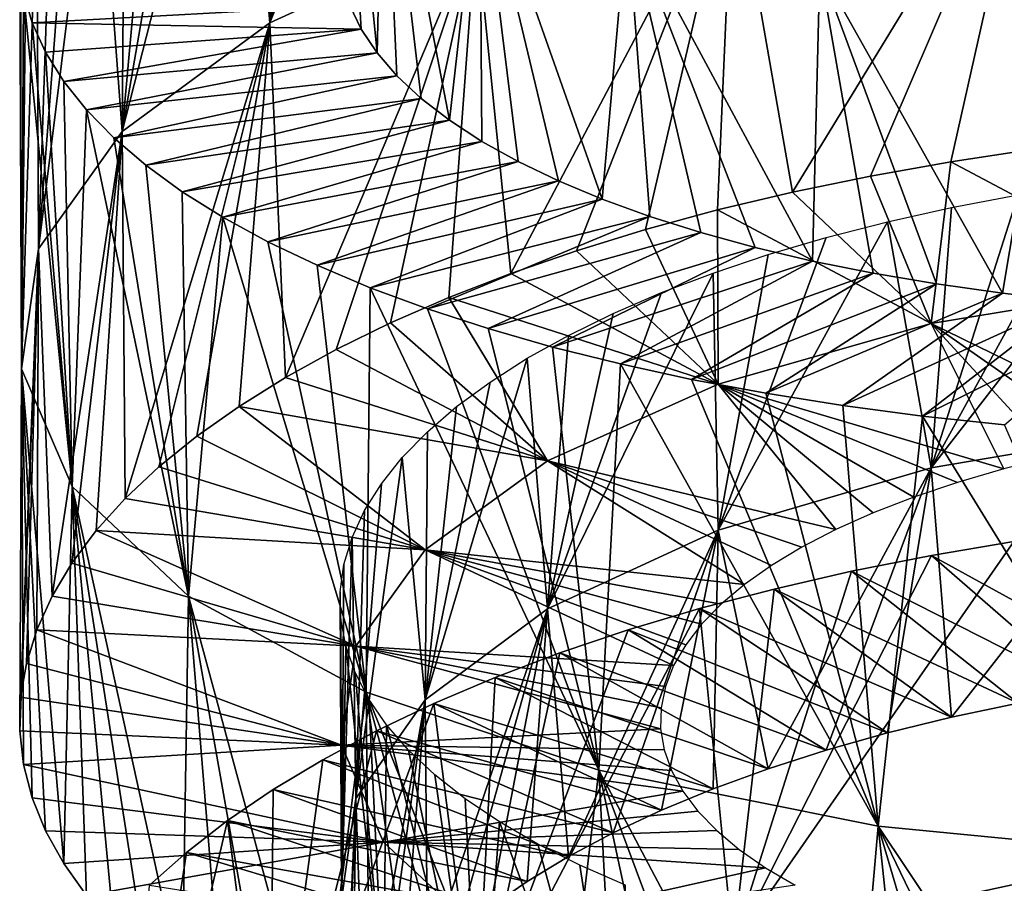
# Model space of a CAD drawing. Header units: millimetres. Extents: x -161 to 161, y -94 to 1149.
# Tile 803 of 1056: x 37.5 to 41.19, y 412.23 to 415.46. Entities that reach past the tile are written whole.
import ezdxf

# ---------------------------------------------------------------- set-up
doc = ezdxf.new("R2010")
doc.units = ezdxf.units.MM
doc.header["$LTSCALE"] = 81.481481
for name, color, linetype in [('68', 7, 'CONTINUOUS'), ('69', 7, 'CONTINUOUS'), ('70', 7, 'CONTINUOUS'), ('81', 7, 'CONTINUOUS')]:
    doc.layers.add(name, color=color, linetype=linetype)

msp = doc.modelspace()

# ---------------------------------------------------------------- linework, layer by layer
at = {"layer": '68', "color": 7, "linetype": 'CONTINUOUS', "true_color": 0xaaaaaa}
for points in [[(40.9881, 414.9316, -14.6325), (41.2987, 414.9782, -14.8002), (41.8424, 414.4783, -13.8544), (40.9881, 414.9316, -14.6325)], [(40.6866, 414.8779, -14.4513), (40.9881, 414.9316, -14.6325), (40.9148, 414.3256, -13.2608), (40.6866, 414.8779, -14.4513)], [(40.9148, 414.3256, -13.2608), (40.9881, 414.9316, -14.6325), (41.8424, 414.4783, -13.8544), (40.9148, 414.3256, -13.2608)], [(40.395, 414.8175, -14.2569), (40.6866, 414.8779, -14.4513), (40.9148, 414.3256, -13.2608), (40.395, 414.8175, -14.2569)], [(40.1139, 414.7506, -14.0499), (40.395, 414.8175, -14.2569), (40.9148, 414.3256, -13.2608), (40.1139, 414.7506, -14.0499)], [(39.844, 414.6774, -13.8304), (40.1139, 414.7506, -14.0499), (40.1168, 414.0987, -12.5206), (39.844, 414.6774, -13.8304)], [(40.1168, 414.0987, -12.5206), (40.1139, 414.7506, -14.0499), (40.9148, 414.3256, -13.2608), (40.1168, 414.0987, -12.5206)], [(39.586, 414.5982, -13.599), (39.844, 414.6774, -13.8304), (40.1168, 414.0987, -12.5206), (39.586, 414.5982, -13.599)], [(39.3405, 414.5133, -13.3561), (39.586, 414.5982, -13.599), (40.1168, 414.0987, -12.5206), (39.3405, 414.5133, -13.3561)], [(39.1083, 414.4229, -13.1023), (39.3405, 414.5133, -13.3561), (40.1168, 414.0987, -12.5206), (39.1083, 414.4229, -13.1023)], [(40.9148, 414.3256, -13.2608), (41.8424, 414.4783, -13.8544), (41.7715, 413.9055, -12.5148), (40.9148, 414.3256, -13.2608)], [(38.8899, 414.3275, -12.8383), (39.1083, 414.4229, -13.1023), (39.4773, 413.8107, -11.6574), (38.8899, 414.3275, -12.8383)], [(39.4773, 413.8107, -11.6574), (39.1083, 414.4229, -13.1023), (40.1168, 414.0987, -12.5206), (39.4773, 413.8107, -11.6574)], [(38.6857, 414.2275, -12.5649), (38.8899, 414.3275, -12.8383), (39.4773, 413.8107, -11.6574), (38.6857, 414.2275, -12.5649)], [(40.1168, 414.0987, -12.5206), (40.9148, 414.3256, -13.2608), (41.187, 413.7811, -12.0019), (40.1168, 414.0987, -12.5206)], [(41.187, 413.7811, -12.0019), (40.9148, 414.3256, -13.2608), (41.3722, 413.8275, -12.1828), (41.187, 413.7811, -12.0019)], [(41.3722, 413.8275, -12.1828), (40.9148, 414.3256, -13.2608), (41.5673, 413.8691, -12.3538), (41.3722, 413.8275, -12.1828)], [(41.5673, 413.8691, -12.3538), (40.9148, 414.3256, -13.2608), (41.7715, 413.9055, -12.5148), (41.5673, 413.8691, -12.3538)], [(38.4963, 414.1232, -12.2826), (38.6857, 414.2275, -12.5649), (39.4773, 413.8107, -11.6574), (38.4963, 414.1232, -12.2826)], [(38.3222, 414.0149, -11.9923), (38.4963, 414.1232, -12.2826), (39.4773, 413.8107, -11.6574), (38.3222, 414.0149, -11.9923)], [(39.4773, 413.8107, -11.6574), (40.1168, 414.0987, -12.5206), (40.5573, 413.5531, -11.1933), (39.4773, 413.8107, -11.6574)], [(40.5573, 413.5531, -11.1933), (40.1168, 414.0987, -12.5206), (40.6971, 413.6157, -11.4069), (40.5573, 413.5531, -11.1933)], [(40.6971, 413.6157, -11.4069), (40.1168, 414.0987, -12.5206), (40.8489, 413.6748, -11.6133), (40.6971, 413.6157, -11.4069)], [(40.8489, 413.6748, -11.6133), (40.1168, 414.0987, -12.5206), (41.0124, 413.7301, -11.8118), (40.8489, 413.6748, -11.6133)], [(41.0124, 413.7301, -11.8118), (40.1168, 414.0987, -12.5206), (41.187, 413.7811, -12.0019), (41.0124, 413.7301, -11.8118)], [(38.1639, 413.9031, -11.6944), (38.3222, 414.0149, -11.9923), (39.0191, 413.4777, -10.7001), (38.1639, 413.9031, -11.6944)], [(39.0191, 413.4777, -10.7001), (38.3222, 414.0149, -11.9923), (39.4773, 413.8107, -11.6574), (39.0191, 413.4777, -10.7001)], [(38.0218, 413.7881, -11.3896), (38.1639, 413.9031, -11.6944), (39.0191, 413.4777, -10.7001), (38.0218, 413.7881, -11.3896)], [(39.0191, 413.4777, -10.7001), (39.4773, 413.8107, -11.6574), (40.2149, 413.3473, -10.5151), (39.0191, 413.4777, -10.7001)], [(40.2149, 413.3473, -10.5151), (39.4773, 413.8107, -11.6574), (40.3158, 413.4186, -10.7468), (40.2149, 413.3473, -10.5151)], [(40.3158, 413.4186, -10.7468), (39.4773, 413.8107, -11.6574), (40.4301, 413.4873, -10.9731), (40.3158, 413.4186, -10.7468)], [(40.4301, 413.4873, -10.9731), (39.4773, 413.8107, -11.6574), (40.5573, 413.5531, -11.1933), (40.4301, 413.4873, -10.9731)], [(37.8963, 413.6702, -11.0787), (38.0218, 413.7881, -11.3896), (39.0191, 413.4777, -10.7001), (37.8963, 413.6702, -11.0787)], [(37.7878, 413.55, -10.7624), (37.8963, 413.6702, -11.0787), (39.0191, 413.4777, -10.7001), (37.7878, 413.55, -10.7624)], [(37.6963, 413.4277, -10.4415), (37.7878, 413.55, -10.7624), (38.7594, 413.1166, -9.6802), (37.6963, 413.4277, -10.4415)], [(38.7594, 413.1166, -9.6802), (37.7878, 413.55, -10.7624), (39.0191, 413.4777, -10.7001), (38.7594, 413.1166, -9.6802)], [(38.7594, 413.1166, -9.6802), (39.0191, 413.4777, -10.7001), (39.9499, 413.0441, -9.5475), (38.7594, 413.1166, -9.6802)], [(39.9499, 413.0441, -9.5475), (39.0191, 413.4777, -10.7001), (39.9951, 413.1219, -9.7943), (39.9499, 413.0441, -9.5475)], [(39.9951, 413.1219, -9.7943), (39.0191, 413.4777, -10.7001), (40.0544, 413.1986, -10.0382), (39.9951, 413.1219, -9.7943)], [(40.0544, 413.1986, -10.0382), (39.0191, 413.4777, -10.7001), (40.1277, 413.2739, -10.2787), (40.0544, 413.1986, -10.0382)], [(40.1277, 413.2739, -10.2787), (39.0191, 413.4777, -10.7001), (40.2149, 413.3473, -10.5151), (40.1277, 413.2739, -10.2787)], [(37.622, 413.3037, -10.1166), (37.6963, 413.4277, -10.4415), (38.7594, 413.1166, -9.6802), (37.622, 413.3037, -10.1166)], [(37.5651, 413.1784, -9.7884), (37.622, 413.3037, -10.1166), (38.7594, 413.1166, -9.6802), (37.5651, 413.1784, -9.7884)], [(37.5258, 413.0523, -9.4576), (37.5651, 413.1784, -9.7884), (38.7066, 412.7456, -8.6324), (37.5258, 413.0523, -9.4576)], [(38.7066, 412.7456, -8.6324), (37.5651, 413.1784, -9.7884), (38.7594, 413.1166, -9.6802), (38.7066, 412.7456, -8.6324)], [(38.7066, 412.7456, -8.6324), (38.7594, 413.1166, -9.6802), (39.9012, 412.807, -8.7957), (38.7066, 412.7456, -8.6324)], [(39.9012, 412.807, -8.7957), (38.7594, 413.1166, -9.6802), (39.9027, 412.8862, -9.0474), (39.9012, 412.807, -8.7957)], [(39.9027, 412.8862, -9.0474), (38.7594, 413.1166, -9.6802), (39.9191, 412.9654, -9.2983), (39.9027, 412.8862, -9.0474)], [(39.9191, 412.9654, -9.2983), (38.7594, 413.1166, -9.6802), (39.9499, 413.0441, -9.5475), (39.9191, 412.9654, -9.2983)], [(37.5043, 412.9257, -9.1253), (37.5258, 413.0523, -9.4576), (38.7066, 412.7456, -8.6324), (37.5043, 412.9257, -9.1253)], [(37.5009, 412.7992, -8.7922), (37.5043, 412.9257, -9.1253), (38.7066, 412.7456, -8.6324), (37.5009, 412.7992, -8.7922)], [(37.5155, 412.6732, -8.4594), (37.5009, 412.7992, -8.7922), (38.7066, 412.7456, -8.6324), (37.5155, 412.6732, -8.4594)], [(39.9144, 412.7283, -8.5443), (38.7066, 412.7456, -8.6324), (39.9012, 412.807, -8.7957), (39.9144, 412.7283, -8.5443)], [(38.8638, 412.383, -7.5917), (37.5155, 412.6732, -8.4594), (38.7066, 412.7456, -8.6324), (38.8638, 412.383, -7.5917)], [(38.8638, 412.383, -7.5917), (38.7066, 412.7456, -8.6324), (39.9844, 412.5739, -8.0461), (38.8638, 412.383, -7.5917)], [(39.9844, 412.5739, -8.0461), (38.7066, 412.7456, -8.6324), (39.9422, 412.6505, -8.2942), (39.9844, 412.5739, -8.0461)], [(39.9422, 412.6505, -8.2942), (38.7066, 412.7456, -8.6324), (39.9144, 412.7283, -8.5443), (39.9422, 412.6505, -8.2942)], [(37.5479, 412.5481, -8.1276), (37.5155, 412.6732, -8.4594), (38.8638, 412.383, -7.5917), (37.5479, 412.5481, -8.1276)], [(40.0408, 412.499, -7.8006), (38.8638, 412.383, -7.5917), (39.9844, 412.5739, -8.0461), (40.0408, 412.499, -7.8006)], [(37.5981, 412.4243, -7.7976), (37.5479, 412.5481, -8.1276), (38.8638, 412.383, -7.5917), (37.5981, 412.4243, -7.7976)], [(40.1112, 412.426, -7.5582), (38.8638, 412.383, -7.5917), (40.0408, 412.499, -7.8006), (40.1112, 412.426, -7.5582)], [(37.6658, 412.3022, -7.47), (37.5981, 412.4243, -7.7976), (38.8638, 412.383, -7.5917), (37.6658, 412.3022, -7.47)], [(40.1956, 412.3551, -7.3194), (38.8638, 412.383, -7.5917), (40.1112, 412.426, -7.5582), (40.1956, 412.3551, -7.3194)], [(37.7509, 412.182, -7.1455), (37.6658, 412.3022, -7.47), (38.8638, 412.383, -7.5917), (37.7509, 412.182, -7.1455)], [(39.2241, 412.0466, -6.5933), (37.7509, 412.182, -7.1455), (38.8638, 412.383, -7.5917), (39.2241, 412.0466, -6.5933)], [(39.2241, 412.0466, -6.5933), (38.8638, 412.383, -7.5917), (40.2938, 412.2868, -7.0849), (39.2241, 412.0466, -6.5933)], [(40.2938, 412.2868, -7.0849), (38.8638, 412.383, -7.5917), (40.1956, 412.3551, -7.3194), (40.2938, 412.2868, -7.0849)], [(40.4056, 412.2214, -6.8554), (39.2241, 412.0466, -6.5933), (40.2938, 412.2868, -7.0849), (40.4056, 412.2214, -6.8554)]]:
    msp.add_3dface(points, dxfattribs=at)
at = {"layer": '69', "color": 7, "linetype": 'CONTINUOUS', "true_color": 0xaaaaaa}
for points in [[(37.5479, 415.4518, -6.7074), (38.7372, 415.5171, -6.8552), (37.5155, 415.5635, -7.0439), (37.5479, 415.4518, -6.7074)], [(38.7801, 415.4275, -6.5607), (38.7372, 415.5171, -6.8552), (37.5479, 415.4518, -6.7074), (38.7801, 415.4275, -6.5607)], [(37.5981, 415.3413, -6.3727), (38.7801, 415.4275, -6.5607), (37.5479, 415.4518, -6.7074), (37.5981, 415.3413, -6.3727)], [(37.6658, 415.2323, -6.0405), (38.7801, 415.4275, -6.5607), (37.5981, 415.3413, -6.3727), (37.6658, 415.2323, -6.0405)], [(38.839, 415.3392, -6.2687), (38.7801, 415.4275, -6.5607), (37.6658, 415.2323, -6.0405), (38.839, 415.3392, -6.2687)], [(37.7509, 415.1253, -5.7114), (38.839, 415.3392, -6.2687), (37.6658, 415.2323, -6.0405), (37.7509, 415.1253, -5.7114)], [(38.9137, 415.2528, -5.9798), (38.839, 415.3392, -6.2687), (37.7509, 415.1253, -5.7114), (38.9137, 415.2528, -5.9798)], [(37.8533, 415.0204, -5.3864), (38.9137, 415.2528, -5.9798), (37.7509, 415.1253, -5.7114), (37.8533, 415.0204, -5.3864)], [(39.0041, 415.1685, -5.6947), (38.9137, 415.2528, -5.9798), (37.8533, 415.0204, -5.3864), (39.0041, 415.1685, -5.6947)], [(37.9727, 414.9182, -5.0661), (39.0041, 415.1685, -5.6947), (37.8533, 415.0204, -5.3864), (37.9727, 414.9182, -5.0661)], [(39.11, 415.0867, -5.4143), (39.0041, 415.1685, -5.6947), (37.9727, 414.9182, -5.0661), (39.11, 415.0867, -5.4143)], [(38.1091, 414.8191, -4.7516), (39.11, 415.0867, -5.4143), (37.9727, 414.9182, -5.0661), (38.1091, 414.8191, -4.7516)], [(39.2313, 415.0077, -5.1392), (39.11, 415.0867, -5.4143), (38.1091, 414.8191, -4.7516), (39.2313, 415.0077, -5.1392)], [(38.2619, 414.7233, -4.4437), (39.2313, 415.0077, -5.1392), (38.1091, 414.8191, -4.7516), (38.2619, 414.7233, -4.4437)], [(39.3675, 414.9319, -4.8702), (39.2313, 415.0077, -5.1392), (38.2619, 414.7233, -4.4437), (39.3675, 414.9319, -4.8702)], [(38.4307, 414.6313, -4.1433), (39.3675, 414.9319, -4.8702), (38.2619, 414.7233, -4.4437), (38.4307, 414.6313, -4.1433)], [(39.5182, 414.8594, -4.608), (39.3675, 414.9319, -4.8702), (38.4307, 414.6313, -4.1433), (39.5182, 414.8594, -4.608)], [(38.6148, 414.5433, -3.851), (39.5182, 414.8594, -4.608), (38.4307, 414.6313, -4.1433), (38.6148, 414.5433, -3.851)], [(39.6827, 414.7908, -4.3533), (39.5182, 414.8594, -4.608), (38.6148, 414.5433, -3.851), (39.6827, 414.7908, -4.3533)], [(38.8139, 414.4596, -3.5674), (39.6827, 414.7908, -4.3533), (38.6148, 414.5433, -3.851), (38.8139, 414.4596, -3.5674)], [(39.8607, 414.7262, -4.1069), (39.6827, 414.7908, -4.3533), (38.8139, 414.4596, -3.5674), (39.8607, 414.7262, -4.1069)], [(39.0275, 414.3806, -3.293), (39.8607, 414.7262, -4.1069), (38.8139, 414.4596, -3.5674), (39.0275, 414.3806, -3.293)], [(40.0516, 414.6659, -3.8694), (39.8607, 414.7262, -4.1069), (39.0275, 414.3806, -3.293), (40.0516, 414.6659, -3.8694)], [(39.2551, 414.3063, -3.0285), (40.0516, 414.6659, -3.8694), (39.0275, 414.3806, -3.293), (39.2551, 414.3063, -3.0285)], [(40.2549, 414.6103, -3.6413), (40.0516, 414.6659, -3.8694), (39.2551, 414.3063, -3.0285), (40.2549, 414.6103, -3.6413)], [(39.4964, 414.2373, -2.7746), (40.2549, 414.6103, -3.6413), (39.2551, 414.3063, -3.0285), (39.4964, 414.2373, -2.7746)], [(40.4701, 414.5595, -3.4234), (40.2549, 414.6103, -3.6413), (39.4964, 414.2373, -2.7746), (40.4701, 414.5595, -3.4234)], [(39.7507, 414.1737, -2.5321), (40.4701, 414.5595, -3.4234), (39.4964, 414.2373, -2.7746), (39.7507, 414.1737, -2.5321)], [(40.6968, 414.5138, -3.2162), (40.4701, 414.5595, -3.4234), (39.7507, 414.1737, -2.5321), (40.6968, 414.5138, -3.2162)], [(40.0173, 414.1159, -2.3016), (40.6968, 414.5138, -3.2162), (39.7507, 414.1737, -2.5321), (40.0173, 414.1159, -2.3016)], [(40.9343, 414.4734, -3.02), (40.6968, 414.5138, -3.2162), (40.0173, 414.1159, -2.3016), (40.9343, 414.4734, -3.02)], [(40.2952, 414.064, -2.0837), (40.9343, 414.4734, -3.02), (40.0173, 414.1159, -2.3016), (40.2952, 414.064, -2.0837)], [(41.1817, 414.4386, -2.8355), (40.9343, 414.4734, -3.02), (40.2952, 414.064, -2.0837), (41.1817, 414.4386, -2.8355)], [(40.5837, 414.0182, -1.8788), (41.1817, 414.4386, -2.8355), (40.2952, 414.064, -2.0837), (40.5837, 414.0182, -1.8788)], [(41.4383, 414.4094, -2.663), (41.1817, 414.4386, -2.8355), (40.5837, 414.0182, -1.8788), (41.4383, 414.4094, -2.663)], [(40.882, 413.9788, -1.6873), (41.4383, 414.4094, -2.663), (40.5837, 414.0182, -1.8788), (40.882, 413.9788, -1.6873)], [(41.7032, 414.386, -2.5032), (41.4383, 414.4094, -2.663), (40.882, 413.9788, -1.6873), (41.7032, 414.386, -2.5032)], [(41.1895, 413.9458, -1.5097), (41.7032, 414.386, -2.5032), (40.882, 413.9788, -1.6873), (41.1895, 413.9458, -1.5097)], [(40.9155, 413.4566, -15.3852), (41.7661, 412.9891, -14.6187), (41.2245, 413.5088, -15.5552), (40.9155, 413.4566, -15.3852)], [(40.6159, 413.3971, -15.2018), (41.499, 412.9495, -14.4666), (40.9155, 413.4566, -15.3852), (40.6159, 413.3971, -15.2018)], [(41.499, 412.9495, -14.4666), (41.7661, 412.9891, -14.6187), (40.9155, 413.4566, -15.3852), (41.499, 412.9495, -14.4666)], [(40.3262, 413.3305, -15.0055), (41.2402, 412.9032, -14.3022), (40.6159, 413.3971, -15.2018), (40.3262, 413.3305, -15.0055)], [(41.2402, 412.9032, -14.3022), (41.499, 412.9495, -14.4666), (40.6159, 413.3971, -15.2018), (41.2402, 412.9032, -14.3022)], [(40.0473, 413.2572, -14.7966), (40.9906, 412.8507, -14.1262), (40.3262, 413.3305, -15.0055), (40.0473, 413.2572, -14.7966)], [(40.9906, 412.8507, -14.1262), (41.2402, 412.9032, -14.3022), (40.3262, 413.3305, -15.0055), (40.9906, 412.8507, -14.1262)], [(39.7797, 413.1774, -14.5755), (40.7508, 412.792, -13.9388), (40.0473, 413.2572, -14.7966), (39.7797, 413.1774, -14.5755)], [(40.7508, 412.792, -13.9388), (40.9906, 412.8507, -14.1262), (40.0473, 413.2572, -14.7966), (40.7508, 412.792, -13.9388)], [(39.5241, 413.0914, -14.3426), (40.5216, 412.7275, -13.7405), (39.7797, 413.1774, -14.5755), (39.5241, 413.0914, -14.3426)], [(40.5216, 412.7275, -13.7405), (40.7508, 412.792, -13.9388), (39.7797, 413.1774, -14.5755), (40.5216, 412.7275, -13.7405)], [(39.2814, 412.9993, -14.0983), (40.3038, 412.6575, -13.5318), (39.5241, 413.0914, -14.3426), (39.2814, 412.9993, -14.0983)], [(40.3038, 412.6575, -13.5318), (40.5216, 412.7275, -13.7405), (39.5241, 413.0914, -14.3426), (40.3038, 412.6575, -13.5318)], [(39.052, 412.9017, -13.8435), (40.098, 412.5822, -13.3132), (39.2814, 412.9993, -14.0983), (39.052, 412.9017, -13.8435)], [(40.098, 412.5822, -13.3132), (40.3038, 412.6575, -13.5318), (39.2814, 412.9993, -14.0983), (40.098, 412.5822, -13.3132)], [(38.8367, 412.7989, -13.5787), (39.9045, 412.502, -13.0853), (39.052, 412.9017, -13.8435), (38.8367, 412.7989, -13.5787)], [(39.9045, 412.502, -13.0853), (40.098, 412.5822, -13.3132), (39.052, 412.9017, -13.8435), (39.9045, 412.502, -13.0853)], [(38.6358, 412.6914, -13.3047), (39.7237, 412.4173, -12.8485), (38.8367, 412.7989, -13.5787), (38.6358, 412.6914, -13.3047)], [(39.7237, 412.4173, -12.8485), (39.9045, 412.502, -13.0853), (38.8367, 412.7989, -13.5787), (39.7237, 412.4173, -12.8485)], [(38.45, 412.5795, -13.0223), (39.556, 412.3282, -12.6032), (38.6358, 412.6914, -13.3047), (38.45, 412.5795, -13.0223)], [(39.556, 412.3282, -12.6032), (39.7237, 412.4173, -12.8485), (38.6358, 412.6914, -13.3047), (39.556, 412.3282, -12.6032)], [(38.2797, 412.4635, -12.7321), (39.4019, 412.2351, -12.35), (38.45, 412.5795, -13.0223), (38.2797, 412.4635, -12.7321)], [(39.4019, 412.2351, -12.35), (39.556, 412.3282, -12.6032), (38.45, 412.5795, -13.0223), (39.4019, 412.2351, -12.35)], [(38.1253, 412.344, -12.4345), (39.2622, 412.1386, -12.0898), (38.2797, 412.4635, -12.7321), (38.1253, 412.344, -12.4345)], [(39.2622, 412.1386, -12.0898), (39.4019, 412.2351, -12.35), (38.2797, 412.4635, -12.7321), (39.2622, 412.1386, -12.0898)], [(37.9873, 412.2211, -12.1303), (39.1372, 412.0389, -11.8233), (38.1253, 412.344, -12.4345), (37.9873, 412.2211, -12.1303)], [(39.1372, 412.0389, -11.8233), (39.2622, 412.1386, -12.0898), (38.1253, 412.344, -12.4345), (39.1372, 412.0389, -11.8233)]]:
    msp.add_3dface(points, dxfattribs=at)
at = {"layer": '70', "color": 7, "linetype": 'CONTINUOUS', "true_color": 0xaaaaaa}
for points in [[(38.8899, 417.0414, -11.4855), (39.1083, 417.1262, -11.7531), (38.4381, 415.4517, -11.4946), (38.8899, 417.0414, -11.4855)], [(38.4381, 415.4517, -11.4946), (39.1083, 417.1262, -11.7531), (39.2099, 415.8063, -12.5292), (38.4381, 415.4517, -11.4946)], [(38.6857, 416.9524, -11.2083), (38.8899, 417.0414, -11.4855), (38.4381, 415.4517, -11.4946), (38.6857, 416.9524, -11.2083)], [(38.4963, 416.8594, -10.9221), (38.6857, 416.9524, -11.2083), (38.4381, 415.4517, -11.4946), (38.4963, 416.8594, -10.9221)], [(38.3222, 416.7629, -10.6276), (38.4963, 416.8594, -10.9221), (38.4381, 415.4517, -11.4946), (38.3222, 416.7629, -10.6276)], [(38.1639, 416.6631, -10.3255), (38.3222, 416.7629, -10.6276), (37.8851, 415.0448, -10.3454), (38.1639, 416.6631, -10.3255)], [(37.8851, 415.0448, -10.3454), (38.3222, 416.7629, -10.6276), (38.4381, 415.4517, -11.4946), (37.8851, 415.0448, -10.3454)], [(38.0218, 416.5604, -10.0164), (38.1639, 416.6631, -10.3255), (37.8851, 415.0448, -10.3454), (38.0218, 416.5604, -10.0164)], [(37.8963, 416.455, -9.701), (38.0218, 416.5604, -10.0164), (37.8851, 415.0448, -10.3454), (37.8963, 416.455, -9.701)], [(37.7878, 416.3475, -9.3802), (37.8963, 416.455, -9.701), (37.8851, 415.0448, -10.3454), (37.7878, 416.3475, -9.3802)], [(37.6963, 416.2381, -9.0546), (37.7878, 416.3475, -9.3802), (37.5716, 414.6056, -9.1199), (37.6963, 416.2381, -9.0546)], [(37.5716, 414.6056, -9.1199), (37.7878, 416.3475, -9.3802), (37.8851, 415.0448, -10.3454), (37.5716, 414.6056, -9.1199)], [(40.395, 414.8175, -14.2569), (40.1731, 416.0904, -13.4137), (41.2926, 416.2883, -14.1197), (40.395, 414.8175, -14.2569)], [(40.6866, 414.8779, -14.4513), (40.395, 414.8175, -14.2569), (41.2926, 416.2883, -14.1197), (40.6866, 414.8779, -14.4513)], [(40.9881, 414.9316, -14.6325), (40.6866, 414.8779, -14.4513), (41.2926, 416.2883, -14.1197), (40.9881, 414.9316, -14.6325)], [(41.2987, 414.9782, -14.8002), (40.9881, 414.9316, -14.6325), (41.2926, 416.2883, -14.1197), (41.2987, 414.9782, -14.8002)], [(37.622, 416.1272, -8.725), (37.6963, 416.2381, -9.0546), (37.5716, 414.6056, -9.1199), (37.622, 416.1272, -8.725)], [(37.5651, 416.0152, -8.3921), (37.622, 416.1272, -8.725), (37.5716, 414.6056, -9.1199), (37.5651, 416.0152, -8.3921)], [(39.3405, 414.5133, -13.3561), (39.2099, 415.8063, -12.5292), (40.1731, 416.0904, -13.4137), (39.3405, 414.5133, -13.3561)], [(39.586, 414.5982, -13.599), (39.3405, 414.5133, -13.3561), (40.1731, 416.0904, -13.4137), (39.586, 414.5982, -13.599)], [(39.844, 414.6774, -13.8304), (39.586, 414.5982, -13.599), (40.1731, 416.0904, -13.4137), (39.844, 414.6774, -13.8304)], [(40.1139, 414.7506, -14.0499), (39.844, 414.6774, -13.8304), (40.1731, 416.0904, -13.4137), (40.1139, 414.7506, -14.0499)], [(40.395, 414.8175, -14.2569), (40.1139, 414.7506, -14.0499), (40.1731, 416.0904, -13.4137), (40.395, 414.8175, -14.2569)], [(37.5258, 415.9024, -8.0565), (37.5651, 416.0152, -8.3921), (37.508, 414.1551, -7.8604), (37.5258, 415.9024, -8.0565)], [(37.508, 414.1551, -7.8604), (37.5651, 416.0152, -8.3921), (37.5716, 414.6056, -9.1199), (37.508, 414.1551, -7.8604)], [(37.5043, 415.7892, -7.7194), (37.5258, 415.9024, -8.0565), (37.508, 414.1551, -7.8604), (37.5043, 415.7892, -7.7194)], [(38.4963, 414.1232, -12.2826), (38.4381, 415.4517, -11.4946), (39.2099, 415.8063, -12.5292), (38.4963, 414.1232, -12.2826)], [(38.6857, 414.2275, -12.5649), (38.4963, 414.1232, -12.2826), (39.2099, 415.8063, -12.5292), (38.6857, 414.2275, -12.5649)], [(38.8899, 414.3275, -12.8383), (38.6857, 414.2275, -12.5649), (39.2099, 415.8063, -12.5292), (38.8899, 414.3275, -12.8383)], [(39.1083, 414.4229, -13.1023), (38.8899, 414.3275, -12.8383), (39.2099, 415.8063, -12.5292), (39.1083, 414.4229, -13.1023)], [(39.3405, 414.5133, -13.3561), (39.1083, 414.4229, -13.1023), (39.2099, 415.8063, -12.5292), (39.3405, 414.5133, -13.3561)], [(37.5009, 415.6761, -7.3815), (37.5043, 415.7892, -7.7194), (37.508, 414.1551, -7.8604), (37.5009, 415.6761, -7.3815)], [(37.5155, 415.5635, -7.0439), (37.5009, 415.6761, -7.3815), (37.508, 414.1551, -7.8604), (37.5155, 415.5635, -7.0439)], [(37.6977, 413.7145, -6.6096), (37.5155, 415.5635, -7.0439), (37.508, 414.1551, -7.8604), (37.6977, 413.7145, -6.6096)], [(37.5479, 415.4518, -6.7074), (37.5155, 415.5635, -7.0439), (37.6977, 413.7145, -6.6096), (37.5479, 415.4518, -6.7074)], [(37.5981, 415.3413, -6.3727), (37.5479, 415.4518, -6.7074), (37.6977, 413.7145, -6.6096), (37.5981, 415.3413, -6.3727)], [(37.8963, 413.6702, -11.0787), (37.8851, 415.0448, -10.3454), (38.4381, 415.4517, -11.4946), (37.8963, 413.6702, -11.0787)], [(38.0218, 413.7881, -11.3896), (37.8963, 413.6702, -11.0787), (38.4381, 415.4517, -11.4946), (38.0218, 413.7881, -11.3896)], [(38.1639, 413.9031, -11.6944), (38.0218, 413.7881, -11.3896), (38.4381, 415.4517, -11.4946), (38.1639, 413.9031, -11.6944)], [(38.3222, 414.0149, -11.9923), (38.1639, 413.9031, -11.6944), (38.4381, 415.4517, -11.4946), (38.3222, 414.0149, -11.9923)], [(38.4963, 414.1232, -12.2826), (38.3222, 414.0149, -11.9923), (38.4381, 415.4517, -11.4946), (38.4963, 414.1232, -12.2826)], [(37.6658, 415.2323, -6.0405), (37.5981, 415.3413, -6.3727), (37.6977, 413.7145, -6.6096), (37.6658, 415.2323, -6.0405)], [(37.7509, 415.1253, -5.7114), (37.6658, 415.2323, -6.0405), (37.6977, 413.7145, -6.6096), (37.7509, 415.1253, -5.7114)], [(38.1326, 413.3045, -5.4105), (37.7509, 415.1253, -5.7114), (37.6977, 413.7145, -6.6096), (38.1326, 413.3045, -5.4105)], [(37.8533, 415.0204, -5.3864), (37.7509, 415.1253, -5.7114), (38.1326, 413.3045, -5.4105), (37.8533, 415.0204, -5.3864)], [(37.622, 413.3037, -10.1166), (37.5716, 414.6056, -9.1199), (37.8851, 415.0448, -10.3454), (37.622, 413.3037, -10.1166)], [(37.6963, 413.4277, -10.4415), (37.622, 413.3037, -10.1166), (37.8851, 415.0448, -10.3454), (37.6963, 413.4277, -10.4415)], [(37.7878, 413.55, -10.7624), (37.6963, 413.4277, -10.4415), (37.8851, 415.0448, -10.3454), (37.7878, 413.55, -10.7624)], [(37.8963, 413.6702, -11.0787), (37.7878, 413.55, -10.7624), (37.8851, 415.0448, -10.3454), (37.8963, 413.6702, -11.0787)], [(37.9727, 414.9182, -5.0661), (37.8533, 415.0204, -5.3864), (38.1326, 413.3045, -5.4105), (37.9727, 414.9182, -5.0661)], [(38.1091, 414.8191, -4.7516), (37.9727, 414.9182, -5.0661), (38.1326, 413.3045, -5.4105), (38.1091, 414.8191, -4.7516)], [(38.2619, 414.7233, -4.4437), (38.1091, 414.8191, -4.7516), (38.1326, 413.3045, -5.4105), (38.2619, 414.7233, -4.4437)], [(38.7983, 412.9447, -4.3044), (38.2619, 414.7233, -4.4437), (38.1326, 413.3045, -5.4105), (38.7983, 412.9447, -4.3044)], [(38.4307, 414.6313, -4.1433), (38.2619, 414.7233, -4.4437), (38.7983, 412.9447, -4.3044), (38.4307, 414.6313, -4.1433)], [(38.6148, 414.5433, -3.851), (38.4307, 414.6313, -4.1433), (38.7983, 412.9447, -4.3044), (38.6148, 414.5433, -3.851)], [(37.5043, 412.9257, -9.1253), (37.5009, 412.7992, -8.7922), (37.5716, 414.6056, -9.1199), (37.5043, 412.9257, -9.1253)], [(37.5009, 412.7992, -8.7922), (37.508, 414.1551, -7.8604), (37.5716, 414.6056, -9.1199), (37.5009, 412.7992, -8.7922)], [(37.5258, 413.0523, -9.4576), (37.5043, 412.9257, -9.1253), (37.5716, 414.6056, -9.1199), (37.5258, 413.0523, -9.4576)], [(37.5651, 413.1784, -9.7884), (37.5258, 413.0523, -9.4576), (37.5716, 414.6056, -9.1199), (37.5651, 413.1784, -9.7884)], [(37.622, 413.3037, -10.1166), (37.5651, 413.1784, -9.7884), (37.5716, 414.6056, -9.1199), (37.622, 413.3037, -10.1166)], [(38.8139, 414.4596, -3.5674), (38.6148, 414.5433, -3.851), (38.7983, 412.9447, -4.3044), (38.8139, 414.4596, -3.5674)], [(39.6694, 412.6524, -3.3287), (38.8139, 414.4596, -3.5674), (38.7983, 412.9447, -4.3044), (39.6694, 412.6524, -3.3287)], [(39.0275, 414.3806, -3.293), (38.8139, 414.4596, -3.5674), (39.6694, 412.6524, -3.3287), (39.0275, 414.3806, -3.293)], [(39.2551, 414.3063, -3.0285), (39.0275, 414.3806, -3.293), (39.6694, 412.6524, -3.3287), (39.2551, 414.3063, -3.0285)], [(39.4964, 414.2373, -2.7746), (39.2551, 414.3063, -3.0285), (39.6694, 412.6524, -3.3287), (39.4964, 414.2373, -2.7746)], [(39.7507, 414.1737, -2.5321), (39.4964, 414.2373, -2.7746), (39.6694, 412.6524, -3.3287), (39.7507, 414.1737, -2.5321)], [(40.7157, 412.4429, -2.5172), (39.7507, 414.1737, -2.5321), (39.6694, 412.6524, -3.3287), (40.7157, 412.4429, -2.5172)], [(40.0173, 414.1159, -2.3016), (39.7507, 414.1737, -2.5321), (40.7157, 412.4429, -2.5172), (40.0173, 414.1159, -2.3016)], [(37.5009, 412.7992, -8.7922), (37.5155, 412.6732, -8.4594), (37.508, 414.1551, -7.8604), (37.5009, 412.7992, -8.7922)], [(37.5155, 412.6732, -8.4594), (37.5479, 412.5481, -8.1276), (37.508, 414.1551, -7.8604), (37.5155, 412.6732, -8.4594)], [(37.5479, 412.5481, -8.1276), (37.5981, 412.4243, -7.7976), (37.508, 414.1551, -7.8604), (37.5479, 412.5481, -8.1276)], [(37.5981, 412.4243, -7.7976), (37.6658, 412.3022, -7.47), (37.508, 414.1551, -7.8604), (37.5981, 412.4243, -7.7976)], [(37.6658, 412.3022, -7.47), (37.6977, 413.7145, -6.6096), (37.508, 414.1551, -7.8604), (37.6658, 412.3022, -7.47)], [(40.2952, 414.064, -2.0837), (40.0173, 414.1159, -2.3016), (40.7157, 412.4429, -2.5172), (40.2952, 414.064, -2.0837)], [(40.5837, 414.0182, -1.8788), (40.2952, 414.064, -2.0837), (40.7157, 412.4429, -2.5172), (40.5837, 414.0182, -1.8788)], [(40.882, 413.9788, -1.6873), (40.5837, 414.0182, -1.8788), (40.7157, 412.4429, -2.5172), (40.882, 413.9788, -1.6873)], [(41.8983, 412.3275, -1.8962), (40.882, 413.9788, -1.6873), (40.7157, 412.4429, -2.5172), (41.8983, 412.3275, -1.8962)], [(41.1895, 413.9458, -1.5097), (40.882, 413.9788, -1.6873), (41.8983, 412.3275, -1.8962), (41.1895, 413.9458, -1.5097)], [(37.6658, 412.3022, -7.47), (37.7509, 412.182, -7.1455), (37.6977, 413.7145, -6.6096), (37.6658, 412.3022, -7.47)], [(37.7509, 412.182, -7.1455), (37.8533, 412.0643, -6.8248), (37.6977, 413.7145, -6.6096), (37.7509, 412.182, -7.1455)], [(37.8533, 412.0643, -6.8248), (37.9727, 411.9493, -6.5089), (37.6977, 413.7145, -6.6096), (37.8533, 412.0643, -6.8248)], [(37.9727, 411.9493, -6.5089), (38.1091, 411.8377, -6.1986), (37.6977, 413.7145, -6.6096), (37.9727, 411.9493, -6.5089)], [(38.1091, 411.8377, -6.1986), (38.1326, 413.3045, -5.4105), (37.6977, 413.7145, -6.6096), (38.1091, 411.8377, -6.1986)], [(40.9155, 413.4566, -15.3852), (41.2245, 413.5088, -15.5552), (40.173, 411.9967, -15.6304), (40.9155, 413.4566, -15.3852)], [(40.173, 411.9967, -15.6304), (41.2245, 413.5088, -15.5552), (41.2925, 412.2382, -16.3227), (40.173, 411.9967, -15.6304)], [(40.6159, 413.3971, -15.2018), (40.9155, 413.4566, -15.3852), (40.173, 411.9967, -15.6304), (40.6159, 413.3971, -15.2018)], [(40.3262, 413.3305, -15.0055), (40.6159, 413.3971, -15.2018), (40.173, 411.9967, -15.6304), (40.3262, 413.3305, -15.0055)], [(40.0473, 413.2572, -14.7966), (40.3262, 413.3305, -15.0055), (40.173, 411.9967, -15.6304), (40.0473, 413.2572, -14.7966)], [(38.1091, 411.8377, -6.1986), (38.2619, 411.7297, -5.8949), (38.1326, 413.3045, -5.4105), (38.1091, 411.8377, -6.1986)], [(38.2619, 411.7297, -5.8949), (38.4307, 411.6257, -5.5984), (38.1326, 413.3045, -5.4105), (38.2619, 411.7297, -5.8949)], [(38.4307, 411.6257, -5.5984), (38.6148, 411.5261, -5.3098), (38.1326, 413.3045, -5.4105), (38.4307, 411.6257, -5.5984)], [(38.6148, 411.5261, -5.3098), (38.7983, 412.9447, -4.3044), (38.1326, 413.3045, -5.4105), (38.6148, 411.5261, -5.3098)], [(39.7797, 413.1774, -14.5755), (40.0473, 413.2572, -14.7966), (39.2099, 411.6579, -14.7654), (39.7797, 413.1774, -14.5755)], [(39.2099, 411.6579, -14.7654), (40.0473, 413.2572, -14.7966), (40.173, 411.9967, -15.6304), (39.2099, 411.6579, -14.7654)], [(39.5241, 413.0914, -14.3426), (39.7797, 413.1774, -14.5755), (39.2099, 411.6579, -14.7654), (39.5241, 413.0914, -14.3426)], [(39.2814, 412.9993, -14.0983), (39.5241, 413.0914, -14.3426), (39.2099, 411.6579, -14.7654), (39.2814, 412.9993, -14.0983)], [(39.052, 412.9017, -13.8435), (39.2814, 412.9993, -14.0983), (39.2099, 411.6579, -14.7654), (39.052, 412.9017, -13.8435)], [(38.6148, 411.5261, -5.3098), (38.8139, 411.4312, -5.0297), (38.7983, 412.9447, -4.3044), (38.6148, 411.5261, -5.3098)], [(38.8139, 411.4312, -5.0297), (39.0275, 411.3412, -4.7588), (38.7983, 412.9447, -4.3044), (38.8139, 411.4312, -5.0297)], [(39.0275, 411.3412, -4.7588), (39.2551, 411.2565, -4.4975), (38.7983, 412.9447, -4.3044), (39.0275, 411.3412, -4.7588)], [(39.2551, 411.2565, -4.4975), (39.4964, 411.1773, -4.2465), (38.7983, 412.9447, -4.3044), (39.2551, 411.2565, -4.4975)], [(39.4964, 411.1773, -4.2465), (39.6694, 412.6524, -3.3287), (38.7983, 412.9447, -4.3044), (39.4964, 411.1773, -4.2465)], [(38.8367, 412.7989, -13.5787), (39.052, 412.9017, -13.8435), (38.4381, 411.2393, -13.755), (38.8367, 412.7989, -13.5787)], [(38.4381, 411.2393, -13.755), (39.052, 412.9017, -13.8435), (39.2099, 411.6579, -14.7654), (38.4381, 411.2393, -13.755)], [(38.6358, 412.6914, -13.3047), (38.8367, 412.7989, -13.5787), (38.4381, 411.2393, -13.755), (38.6358, 412.6914, -13.3047)], [(38.45, 412.5795, -13.0223), (38.6358, 412.6914, -13.3047), (38.4381, 411.2393, -13.755), (38.45, 412.5795, -13.0223)], [(39.4964, 411.1773, -4.2465), (39.7507, 411.1041, -4.0068), (39.6694, 412.6524, -3.3287), (39.4964, 411.1773, -4.2465)], [(39.7507, 411.1041, -4.0068), (40.0173, 411.0371, -3.7788), (39.6694, 412.6524, -3.3287), (39.7507, 411.1041, -4.0068)], [(40.0173, 411.0371, -3.7788), (40.2952, 410.9765, -3.5631), (39.6694, 412.6524, -3.3287), (40.0173, 411.0371, -3.7788)], [(40.2952, 410.9765, -3.5631), (40.5837, 410.9226, -3.3602), (39.6694, 412.6524, -3.3287), (40.2952, 410.9765, -3.5631)], [(40.5837, 410.9226, -3.3602), (40.7157, 412.4429, -2.5172), (39.6694, 412.6524, -3.3287), (40.5837, 410.9226, -3.3602)], [(38.2797, 412.4635, -12.7321), (38.45, 412.5795, -13.0223), (38.4381, 411.2393, -13.755), (38.2797, 412.4635, -12.7321)], [(38.1253, 412.344, -12.4345), (38.2797, 412.4635, -12.7321), (37.8851, 410.7615, -12.6334), (38.1253, 412.344, -12.4345)], [(37.8851, 410.7615, -12.6334), (38.2797, 412.4635, -12.7321), (38.4381, 411.2393, -13.755), (37.8851, 410.7615, -12.6334)], [(40.5837, 410.9226, -3.3602), (40.882, 410.8755, -3.1704), (40.7157, 412.4429, -2.5172), (40.5837, 410.9226, -3.3602)], [(40.882, 410.8755, -3.1704), (41.1895, 410.8355, -2.9943), (40.7157, 412.4429, -2.5172), (40.882, 410.8755, -3.1704)], [(41.1895, 410.8355, -2.9943), (41.5056, 410.8027, -2.8321), (40.7157, 412.4429, -2.5172), (41.1895, 410.8355, -2.9943)], [(41.5056, 410.8027, -2.8321), (41.8295, 410.7773, -2.6843), (40.7157, 412.4429, -2.5172), (41.5056, 410.8027, -2.8321)], [(41.8295, 410.7773, -2.6843), (41.8983, 412.3275, -1.8962), (40.7157, 412.4429, -2.5172), (41.8295, 410.7773, -2.6843)], [(37.9873, 412.2211, -12.1303), (38.1253, 412.344, -12.4345), (37.8851, 410.7615, -12.6334), (37.9873, 412.2211, -12.1303)], [(40.3262, 410.7604, -16.5038), (40.173, 411.9967, -15.6304), (41.2925, 412.2382, -16.3227), (40.3262, 410.7604, -16.5038)], [(40.6159, 410.8347, -16.6974), (40.3262, 410.7604, -16.5038), (41.2925, 412.2382, -16.3227), (40.6159, 410.8347, -16.6974)], [(40.9155, 410.9015, -16.8782), (40.6159, 410.8347, -16.6974), (41.2925, 412.2382, -16.3227), (40.9155, 410.9015, -16.8782)], [(41.2245, 410.9605, -17.046), (40.9155, 410.9015, -16.8782), (41.2925, 412.2382, -16.3227), (41.2245, 410.9605, -17.046)]]:
    msp.add_3dface(points, dxfattribs=at)
at = {"layer": '81', "color": 7, "linetype": 'CONTINUOUS', "true_color": 0xaaaaaa}
for points in [[(38.7372, 415.5171, -6.8552), (38.7801, 415.4275, -6.5607), (38.7066, 416.6786, -6.7403), (38.7372, 415.5171, -6.8552)], [(38.7801, 415.4275, -6.5607), (38.839, 415.3392, -6.2687), (38.7066, 416.6786, -6.7403), (38.7801, 415.4275, -6.5607)], [(38.839, 415.3392, -6.2687), (38.8638, 416.3731, -5.6814), (38.7066, 416.6786, -6.7403), (38.839, 415.3392, -6.2687)], [(38.839, 415.3392, -6.2687), (38.9137, 415.2528, -5.9798), (38.8638, 416.3731, -5.6814), (38.839, 415.3392, -6.2687)], [(38.9137, 415.2528, -5.9798), (39.0041, 415.1685, -5.6947), (38.8638, 416.3731, -5.6814), (38.9137, 415.2528, -5.9798)], [(39.0041, 415.1685, -5.6947), (39.11, 415.0867, -5.4143), (38.8638, 416.3731, -5.6814), (39.0041, 415.1685, -5.6947)], [(39.11, 415.0867, -5.4143), (39.2241, 416.0915, -4.6663), (38.8638, 416.3731, -5.6814), (39.11, 415.0867, -5.4143)], [(39.11, 415.0867, -5.4143), (39.2313, 415.0077, -5.1392), (39.2241, 416.0915, -4.6663), (39.11, 415.0867, -5.4143)], [(39.2313, 415.0077, -5.1392), (39.3675, 414.9319, -4.8702), (39.2241, 416.0915, -4.6663), (39.2313, 415.0077, -5.1392)], [(39.3675, 414.9319, -4.8702), (39.5182, 414.8594, -4.608), (39.2241, 416.0915, -4.6663), (39.3675, 414.9319, -4.8702)], [(39.5182, 414.8594, -4.608), (39.6827, 414.7908, -4.3533), (39.2241, 416.0915, -4.6663), (39.5182, 414.8594, -4.608)], [(39.6827, 414.7908, -4.3533), (39.7757, 415.8488, -3.7296), (39.2241, 416.0915, -4.6663), (39.6827, 414.7908, -4.3533)], [(39.6827, 414.7908, -4.3533), (39.8607, 414.7262, -4.1069), (39.7757, 415.8488, -3.7296), (39.6827, 414.7908, -4.3533)], [(39.8607, 414.7262, -4.1069), (40.0516, 414.6659, -3.8694), (39.7757, 415.8488, -3.7296), (39.8607, 414.7262, -4.1069)], [(40.0516, 414.6659, -3.8694), (40.2549, 414.6103, -3.6413), (39.7757, 415.8488, -3.7296), (40.0516, 414.6659, -3.8694)], [(40.2549, 414.6103, -3.6413), (40.4701, 414.5595, -3.4234), (39.7757, 415.8488, -3.7296), (40.2549, 414.6103, -3.6413)], [(40.4701, 414.5595, -3.4234), (40.4975, 415.6583, -2.9028), (39.7757, 415.8488, -3.7296), (40.4701, 414.5595, -3.4234)], [(40.4701, 414.5595, -3.4234), (40.6968, 414.5138, -3.2162), (40.4975, 415.6583, -2.9028), (40.4701, 414.5595, -3.4234)], [(40.6968, 414.5138, -3.2162), (40.9343, 414.4734, -3.02), (40.4975, 415.6583, -2.9028), (40.6968, 414.5138, -3.2162)], [(40.9343, 414.4734, -3.02), (41.1817, 414.4386, -2.8355), (40.4975, 415.6583, -2.9028), (40.9343, 414.4734, -3.02)], [(41.1817, 414.4386, -2.8355), (41.3645, 415.5317, -2.2145), (40.4975, 415.6583, -2.9028), (41.1817, 414.4386, -2.8355)], [(41.1817, 414.4386, -2.8355), (41.4383, 414.4094, -2.663), (41.3645, 415.5317, -2.2145), (41.1817, 414.4386, -2.8355)], [(41.499, 414.8484, -13.443), (41.7661, 414.8837, -13.5962), (40.9148, 413.7845, -13.5487), (41.499, 414.8484, -13.443)], [(40.9148, 413.7845, -13.5487), (41.7661, 414.8837, -13.5962), (41.8424, 413.942, -14.1412), (40.9148, 413.7845, -13.5487)], [(41.2402, 414.8069, -13.2774), (41.499, 414.8484, -13.443), (40.9148, 413.7845, -13.5487), (41.2402, 414.8069, -13.2774)], [(40.9906, 414.7594, -13.0999), (41.2402, 414.8069, -13.2774), (40.9148, 413.7845, -13.5487), (40.9906, 414.7594, -13.0999)], [(40.7508, 414.7062, -12.9108), (40.9906, 414.7594, -13.0999), (40.9148, 413.7845, -13.5487), (40.7508, 414.7062, -12.9108)], [(40.5216, 414.6474, -12.7108), (40.7508, 414.7062, -12.9108), (40.1168, 413.5516, -12.8104), (40.5216, 414.6474, -12.7108)], [(40.1168, 413.5516, -12.8104), (40.7508, 414.7062, -12.9108), (40.9148, 413.7845, -13.5487), (40.1168, 413.5516, -12.8104)], [(40.3038, 414.5834, -12.5002), (40.5216, 414.6474, -12.7108), (40.1168, 413.5516, -12.8104), (40.3038, 414.5834, -12.5002)], [(40.098, 414.5144, -12.2796), (40.3038, 414.5834, -12.5002), (40.1168, 413.5516, -12.8104), (40.098, 414.5144, -12.2796)], [(39.9045, 414.4409, -12.0494), (40.098, 414.5144, -12.2796), (39.4773, 413.2566, -11.9496), (39.9045, 414.4409, -12.0494)], [(39.4773, 413.2566, -11.9496), (40.098, 414.5144, -12.2796), (40.1168, 413.5516, -12.8104), (39.4773, 413.2566, -11.9496)], [(39.7237, 414.3629, -11.8102), (39.9045, 414.4409, -12.0494), (39.4773, 413.2566, -11.9496), (39.7237, 414.3629, -11.8102)], [(39.556, 414.2809, -11.5625), (39.7237, 414.3629, -11.8102), (39.4773, 413.2566, -11.9496), (39.556, 414.2809, -11.5625)], [(39.4019, 414.1952, -11.3068), (39.556, 414.2809, -11.5625), (39.4773, 413.2566, -11.9496), (39.4019, 414.1952, -11.3068)], [(39.2622, 414.1061, -11.0438), (39.4019, 414.1952, -11.3068), (39.0191, 412.9158, -10.9951), (39.2622, 414.1061, -11.0438)], [(39.0191, 412.9158, -10.9951), (39.4019, 414.1952, -11.3068), (39.4773, 413.2566, -11.9496), (39.0191, 412.9158, -10.9951)], [(39.1372, 414.0141, -10.7746), (39.2622, 414.1061, -11.0438), (39.0191, 412.9158, -10.9951), (39.1372, 414.0141, -10.7746)], [(39.0277, 413.9196, -10.4998), (39.1372, 414.0141, -10.7746), (39.0191, 412.9158, -10.9951), (39.0277, 413.9196, -10.4998)], [(38.9336, 413.823, -10.2204), (39.0277, 413.9196, -10.4998), (39.0191, 412.9158, -10.9951), (38.9336, 413.823, -10.2204)], [(40.9906, 412.8507, -14.1262), (40.9148, 413.7845, -13.5487), (41.8424, 413.942, -14.1412), (40.9906, 412.8507, -14.1262)], [(41.2402, 412.9032, -14.3022), (40.9906, 412.8507, -14.1262), (41.8424, 413.942, -14.1412), (41.2402, 412.9032, -14.3022)], [(38.8553, 413.7246, -9.9368), (38.9336, 413.823, -10.2204), (38.7593, 412.5464, -9.9782), (38.8553, 413.7246, -9.9368)], [(38.7593, 412.5464, -9.9782), (38.9336, 413.823, -10.2204), (39.0191, 412.9158, -10.9951), (38.7593, 412.5464, -9.9782)], [(40.3038, 412.6575, -13.5318), (40.1168, 413.5516, -12.8104), (40.9148, 413.7845, -13.5487), (40.3038, 412.6575, -13.5318)], [(40.5216, 412.7275, -13.7405), (40.3038, 412.6575, -13.5318), (40.9148, 413.7845, -13.5487), (40.5216, 412.7275, -13.7405)], [(40.7508, 412.792, -13.9388), (40.5216, 412.7275, -13.7405), (40.9148, 413.7845, -13.5487), (40.7508, 412.792, -13.9388)], [(40.9906, 412.8507, -14.1262), (40.7508, 412.792, -13.9388), (40.9148, 413.7845, -13.5487), (40.9906, 412.8507, -14.1262)], [(38.7926, 413.6248, -9.6498), (38.8553, 413.7246, -9.9368), (38.7593, 412.5464, -9.9782), (38.7926, 413.6248, -9.6498)], [(38.7459, 413.5239, -9.3598), (38.7926, 413.6248, -9.6498), (38.7593, 412.5464, -9.9782), (38.7459, 413.5239, -9.3598)], [(39.556, 412.3282, -12.6032), (39.4773, 413.2566, -11.9496), (40.1168, 413.5516, -12.8104), (39.556, 412.3282, -12.6032)], [(39.7237, 412.4173, -12.8485), (39.556, 412.3282, -12.6032), (40.1168, 413.5516, -12.8104), (39.7237, 412.4173, -12.8485)], [(39.9045, 412.502, -13.0853), (39.7237, 412.4173, -12.8485), (40.1168, 413.5516, -12.8104), (39.9045, 412.502, -13.0853)], [(40.098, 412.5822, -13.3132), (39.9045, 412.502, -13.0853), (40.1168, 413.5516, -12.8104), (40.098, 412.5822, -13.3132)], [(40.3038, 412.6575, -13.5318), (40.098, 412.5822, -13.3132), (40.1168, 413.5516, -12.8104), (40.3038, 412.6575, -13.5318)], [(38.7154, 413.4223, -9.0676), (38.7459, 413.5239, -9.3598), (38.7066, 412.1669, -8.9333), (38.7154, 413.4223, -9.0676)], [(38.7066, 412.1669, -8.9333), (38.7459, 413.5239, -9.3598), (38.7593, 412.5464, -9.9782), (38.7066, 412.1669, -8.9333)], [(38.7011, 413.3204, -8.7741), (38.7154, 413.4223, -9.0676), (38.7066, 412.1669, -8.9333), (38.7011, 413.3204, -8.7741)], [(38.7034, 413.2186, -8.4801), (38.7011, 413.3204, -8.7741), (38.7066, 412.1669, -8.9333), (38.7034, 413.2186, -8.4801)], [(39.0277, 411.9365, -11.5513), (39.0191, 412.9158, -10.9951), (39.4773, 413.2566, -11.9496), (39.0277, 411.9365, -11.5513)], [(39.1372, 412.0389, -11.8233), (39.0277, 411.9365, -11.5513), (39.4773, 413.2566, -11.9496), (39.1372, 412.0389, -11.8233)], [(39.2622, 412.1386, -12.0898), (39.1372, 412.0389, -11.8233), (39.4773, 413.2566, -11.9496), (39.2622, 412.1386, -12.0898)], [(39.4019, 412.2351, -12.35), (39.2622, 412.1386, -12.0898), (39.4773, 413.2566, -11.9496), (39.4019, 412.2351, -12.35)], [(39.556, 412.3282, -12.6032), (39.4019, 412.2351, -12.35), (39.4773, 413.2566, -11.9496), (39.556, 412.3282, -12.6032)], [(38.7221, 413.1175, -8.1867), (38.7034, 413.2186, -8.4801), (38.7066, 412.1669, -8.9333), (38.7221, 413.1175, -8.1867)], [(38.8638, 411.7959, -7.8956), (38.7221, 413.1175, -8.1867), (38.7066, 412.1669, -8.9333), (38.8638, 411.7959, -7.8956)], [(38.7571, 413.0174, -7.8948), (38.7221, 413.1175, -8.1867), (38.8638, 411.7959, -7.8956), (38.7571, 413.0174, -7.8948)], [(38.8081, 412.9187, -7.605), (38.7571, 413.0174, -7.8948), (38.8638, 411.7959, -7.8956), (38.8081, 412.9187, -7.605)], [(38.8749, 412.8217, -7.318), (38.8081, 412.9187, -7.605), (38.8638, 411.7959, -7.8956), (38.8749, 412.8217, -7.318)], [(38.7926, 411.6173, -10.7101), (38.7593, 412.5464, -9.9782), (39.0191, 412.9158, -10.9951), (38.7926, 411.6173, -10.7101)], [(38.8553, 411.7254, -10.9942), (38.7926, 411.6173, -10.7101), (39.0191, 412.9158, -10.9951), (38.8553, 411.7254, -10.9942)], [(38.9336, 411.8319, -11.2748), (38.8553, 411.7254, -10.9942), (39.0191, 412.9158, -10.9951), (38.9336, 411.8319, -11.2748)], [(39.0277, 411.9365, -11.5513), (38.9336, 411.8319, -11.2748), (39.0191, 412.9158, -10.9951), (39.0277, 411.9365, -11.5513)], [(39.2242, 411.4514, -6.9), (38.8749, 412.8217, -7.318), (38.8638, 411.7959, -7.8956), (39.2242, 411.4514, -6.9)], [(38.9575, 412.7268, -7.0344), (38.8749, 412.8217, -7.318), (39.2242, 411.4514, -6.9), (38.9575, 412.7268, -7.0344)], [(39.0556, 412.6343, -6.7548), (38.9575, 412.7268, -7.0344), (39.2242, 411.4514, -6.9), (39.0556, 412.6343, -6.7548)], [(39.1693, 412.5446, -6.4799), (39.0556, 412.6343, -6.7548), (39.2242, 411.4514, -6.9), (39.1693, 412.5446, -6.4799)], [(38.7154, 411.3982, -10.1341), (38.7011, 411.2879, -9.8435), (38.7593, 412.5464, -9.9782), (38.7154, 411.3982, -10.1341)], [(38.7011, 411.2879, -9.8435), (38.7034, 411.1777, -9.5526), (38.7593, 412.5464, -9.9782), (38.7011, 411.2879, -9.8435)], [(38.7034, 411.1777, -9.5526), (38.7066, 412.1669, -8.9333), (38.7593, 412.5464, -9.9782), (38.7034, 411.1777, -9.5526)], [(38.7459, 411.5082, -10.4232), (38.7154, 411.3982, -10.1341), (38.7593, 412.5464, -9.9782), (38.7459, 411.5082, -10.4232)], [(38.7926, 411.6173, -10.7101), (38.7459, 411.5082, -10.4232), (38.7593, 412.5464, -9.9782), (38.7926, 411.6173, -10.7101)], [(39.2981, 412.4581, -6.2107), (39.1693, 412.5446, -6.4799), (39.2242, 411.4514, -6.9), (39.2981, 412.4581, -6.2107)], [(39.7758, 411.1507, -5.9803), (39.2981, 412.4581, -6.2107), (39.2242, 411.4514, -6.9), (39.7758, 411.1507, -5.9803)], [(39.4415, 412.3751, -5.948), (39.2981, 412.4581, -6.2107), (39.7758, 411.1507, -5.9803), (39.4415, 412.3751, -5.948)], [(39.599, 412.2959, -5.6924), (39.4415, 412.3751, -5.948), (39.7758, 411.1507, -5.9803), (39.599, 412.2959, -5.6924)], [(39.77, 412.221, -5.4447), (39.599, 412.2959, -5.6924), (39.7758, 411.1507, -5.9803), (39.77, 412.221, -5.4447)]]:
    msp.add_3dface(points, dxfattribs=at)

doc.saveas('drawing.dxf')
